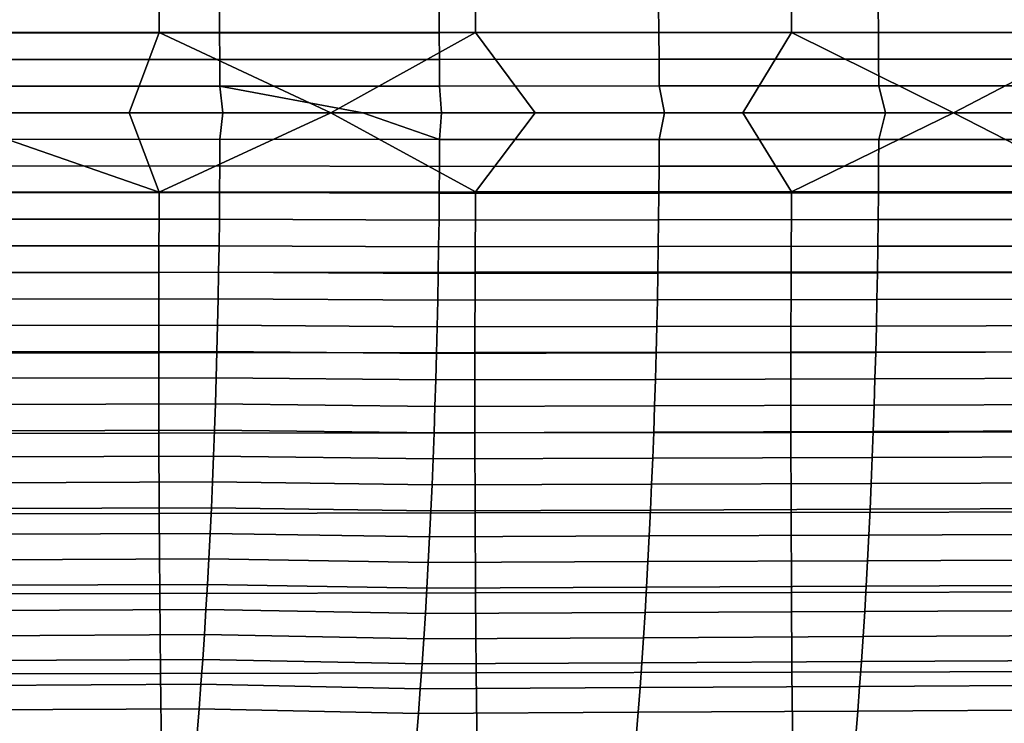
# Model space of a CAD drawing. Header units: metres. Extents: x -23 to 242, y -40 to 23.
# Tile 365 of 450: x 108 to 120, y -8 to 1. Entities that reach past the tile are written whole.
import ezdxf

# ---------------------------------------------------------------- set-up
doc = ezdxf.new("R2010")
doc.units = ezdxf.units.M
doc.layers.add('solid_10171013', color=7, linetype='CONTINUOUS')

msp = doc.modelspace()

# ---------------------------------------------------------------- linework, layer by layer
at = {"layer": 'solid_10171013'}
for points in [[(105.531868, 2.02988, 284.92926), (105.53569, 1.014476, 284.957214), (109.521629, 1.013252, 285.654846), (109.517212, 2.027452, 285.626923)], [(109.517212, 2.027452, 285.626923), (109.521629, 1.013252, 285.654846), (113.507004, 1.011965, 286.353973), (113.501984, 2.024905, 286.326172)], [(113.501984, 2.024905, 286.326172), (113.507004, 1.011965, 286.353973), (117.491882, 1.010624, 287.054474), (117.486252, 2.02226, 287.026917)], [(117.486252, 2.02226, 287.026917), (117.491882, 1.010624, 287.054474), (121.476326, 1.009238, 287.756195), (121.470085, 2.019531, 287.729034)], [(107.510468, 1.344588, 257.806152), (110.279297, 1.342211, 258.388519), (110.282654, 1.006921, 258.369812), (107.513832, 1.008665, 257.787292)], [(110.279297, 1.342211, 258.388519), (113.047798, 1.339732, 258.970337), (113.05114, 1.005096, 258.951752), (110.282654, 1.006921, 258.369812)], [(113.05114, 1.005096, 258.951752), (113.047798, 1.339732, 258.970337), (115.815796, 1.351096, 259.552612), (115.819191, 1.013658, 259.533752)], [(115.815796, 1.351096, 259.552612), (118.583595, 1.348421, 260.133728), (118.586983, 1.011676, 260.11496), (115.819191, 1.013658, 259.533752)], [(118.583595, 1.348421, 260.133728), (121.351028, 1.345712, 260.714661), (121.354408, 1.009662, 260.696014), (118.586983, 1.011676, 260.11496)], [(109.521629, 1.013252, 285.654846), (105.53569, 1.014476, 284.957214), (106.63887, -0.000117, 285.160065), (109.14373, -0.00015, 285.598541)], [(107.513832, 1.008665, 257.787292), (110.282654, 1.006921, 258.369812), (110.285088, 0.671382, 258.356201), (107.516266, 0.672516, 257.773651)], [(109.521629, 1.013252, 285.654846), (109.14373, -0.00015, 285.598541), (111.684166, -0.000184, 286.043884)], [(113.507004, 1.011965, 286.353973), (109.521629, 1.013252, 285.654846), (111.684166, -0.000184, 286.043884)], [(110.282654, 1.006921, 258.369812), (113.05114, 1.005096, 258.951752), (113.053574, 0.67019, 258.938202), (110.285088, 0.671382, 258.356201)], [(113.507004, 1.011965, 286.353973), (111.684166, -0.000184, 286.043884), (113.507095, -0.999185, 286.354218), (114.261627, -0.00022, 286.496307)], [(113.053574, 0.67019, 258.938202), (113.05114, 1.005096, 258.951752), (115.819191, 1.013658, 259.533752), (115.821671, 0.675924, 259.519989)], [(117.491882, 1.010624, 287.054474), (113.507004, 1.011965, 286.353973), (114.261627, -0.00022, 286.496307), (116.877716, -0.000257, 286.956116)], [(115.819191, 1.013658, 259.533752), (118.586983, 1.011676, 260.11496), (118.589455, 0.674619, 260.101257), (115.821671, 0.675924, 259.519989)], [(117.491882, 1.010624, 287.054474), (116.877716, -0.000257, 286.956116), (117.491974, -0.99797, 287.054718), (119.534027, -0.000294, 287.423584)], [(121.476326, 1.009238, 287.756195), (117.491882, 1.010624, 287.054474), (119.534027, -0.000294, 287.423584)], [(118.586983, 1.011676, 260.11496), (121.354408, 1.009662, 260.696014), (121.356865, 0.67329, 260.682373), (118.589455, 0.674619, 260.101257)], [(121.476326, 1.009238, 287.756195), (119.534027, -0.000294, 287.423584), (121.476433, -0.99671, 287.756439), (122.232002, -0.00033, 287.898895)], [(107.516266, 0.672516, 257.773651), (110.285088, 0.671382, 258.356201), (110.286613, 0.335705, 258.347656), (107.517784, 0.336256, 257.765137)], [(110.285088, 0.671382, 258.356201), (113.053574, 0.67019, 258.938202), (113.055107, 0.335122, 258.929626), (110.286613, 0.335705, 258.347656)], [(113.055107, 0.335122, 258.929626), (113.053574, 0.67019, 258.938202), (115.821671, 0.675924, 259.519989), (115.823235, 0.338001, 259.511261)], [(115.821671, 0.675924, 259.519989), (118.589455, 0.674619, 260.101257), (118.591019, 0.337359, 260.092529), (115.823235, 0.338001, 259.511261)], [(118.589455, 0.674619, 260.101257), (121.356865, 0.67329, 260.682373), (121.358429, 0.336701, 260.673706), (118.591019, 0.337359, 260.092529)], [(107.589256, 0, 257.776611), (107.517784, 0.336256, 257.765137), (110.286613, 0.335705, 258.347656), (110.322601, 0, 258.351532)], [(112.08667, 0, 258.722351), (110.286613, 0.335705, 258.347656), (113.055107, 0.335122, 258.929626), (113.077438, 0, 258.930542)], [(112.08667, 0, 258.722351), (110.322601, 0, 258.351532), (110.286613, 0.335705, 258.347656)], [(113.077438, 0, 258.930542), (113.055107, 0.335122, 258.929626), (115.823235, 0.338001, 259.511261), (115.890556, 0, 259.521484)], [(115.890556, 0, 259.521484), (115.823235, 0.338001, 259.511261), (118.591019, 0.337359, 260.092529), (118.677666, 0, 260.106812)], [(118.677666, 0, 260.106812), (118.591019, 0.337359, 260.092529), (121.358429, 0.336701, 260.673706), (121.437477, 0, 260.68634)], [(106.63887, -0.000117, 285.160065), (105.535759, -1.001455, 284.957458), (109.521713, -1.000348, 285.65509)], [(109.14373, -0.00015, 285.598541), (106.63887, -0.000117, 285.160065), (109.521713, -1.000348, 285.65509)], [(107.517784, -0.336239, 257.765137), (107.589256, 0, 257.776611), (110.322601, 0, 258.351532), (110.286613, -0.335682, 258.347656)], [(111.684166, -0.000184, 286.043884), (109.14373, -0.00015, 285.598541), (109.521713, -1.000348, 285.65509)], [(111.684166, -0.000184, 286.043884), (109.521713, -1.000348, 285.65509), (113.507095, -0.999185, 286.354218)], [(110.286613, -0.335682, 258.347656), (110.322601, 0, 258.351532), (112.08667, 0, 258.722351), (113.055092, -0.338589, 258.929688)], [(113.055092, -0.338589, 258.929688), (112.08667, 0, 258.722351), (113.077438, 0, 258.930542)], [(113.055092, -0.338589, 258.929688), (113.077438, 0, 258.930542), (115.890556, 0, 259.521484), (115.823235, -0.337973, 259.511261)], [(116.877716, -0.000257, 286.956116), (114.261627, -0.00022, 286.496307), (113.507095, -0.999185, 286.354218), (117.491974, -0.99797, 287.054718)], [(115.823235, -0.337973, 259.511261), (115.890556, 0, 259.521484), (118.677666, 0, 260.106812), (118.591019, -0.33734, 260.092529)], [(119.534027, -0.000294, 287.423584), (117.491974, -0.99797, 287.054718), (121.476433, -0.99671, 287.756439)], [(118.591019, -0.33734, 260.092529), (118.677666, 0, 260.106812), (121.437477, 0, 260.68634), (121.358429, -0.336688, 260.673706)], [(107.516266, -0.672482, 257.773651), (107.517784, -0.336239, 257.765137), (110.286613, -0.335682, 258.347656), (110.285088, -0.671338, 258.356201)], [(110.286613, -0.335682, 258.347656), (113.055092, -0.338589, 258.929688), (113.053528, -0.677122, 258.938416), (110.285088, -0.671338, 258.356201)], [(113.053528, -0.677122, 258.938416), (113.055092, -0.338589, 258.929688), (115.823235, -0.337973, 259.511261), (115.821671, -0.675868, 259.519989)], [(115.821671, -0.675868, 259.519989), (115.823235, -0.337973, 259.511261), (118.591019, -0.33734, 260.092529), (118.589455, -0.674583, 260.101257)], [(118.589455, -0.674583, 260.101257), (118.591019, -0.33734, 260.092529), (121.358429, -0.336688, 260.673706), (121.356865, -0.673262, 260.682373)], [(107.513832, -1.008614, 257.787292), (107.516266, -0.672482, 257.773651), (110.285088, -0.671338, 258.356201), (110.282654, -1.006854, 258.369812)], [(110.285088, -0.671338, 258.356201), (113.053528, -0.677122, 258.938416), (113.051048, -1.015487, 258.95224), (110.282654, -1.006854, 258.369812)], [(113.051048, -1.015487, 258.95224), (113.053528, -0.677122, 258.938416), (115.821671, -0.675868, 259.519989), (115.819191, -1.013574, 259.533752)], [(115.819191, -1.013574, 259.533752), (115.821671, -0.675868, 259.519989), (118.589455, -0.674583, 260.101257), (118.586983, -1.011621, 260.11496)], [(118.586983, -1.011621, 260.11496), (118.589455, -0.674583, 260.101257), (121.356865, -0.673262, 260.682373), (121.354408, -1.00962, 260.696014)], [(109.521713, -1.000348, 285.65509), (105.535759, -1.001455, 284.957458), (105.531898, -2.016862, 284.929749), (109.51725, -2.014548, 285.62738)], [(107.510468, -1.34452, 257.806152), (107.513832, -1.008614, 257.787292), (110.282654, -1.006854, 258.369812), (110.279297, -1.342121, 258.388519)], [(113.507095, -0.999185, 286.354218), (109.521713, -1.000348, 285.65509), (109.51725, -2.014548, 285.62738), (113.502037, -2.012124, 286.32666)], [(110.282654, -1.006854, 258.369812), (113.051048, -1.015487, 258.95224), (113.047638, -1.353572, 258.971222), (110.279297, -1.342121, 258.388519)], [(113.047638, -1.353572, 258.971222), (113.051048, -1.015487, 258.95224), (115.819191, -1.013574, 259.533752), (115.815796, -1.350984, 259.552612)], [(117.491974, -0.99797, 287.054718), (113.507095, -0.999185, 286.354218), (113.502037, -2.012124, 286.32666), (117.486313, -2.009603, 287.027405)], [(115.815796, -1.350984, 259.552612), (115.819191, -1.013574, 259.533752), (118.586983, -1.011621, 260.11496), (118.583595, -1.348348, 260.133728)], [(121.476433, -0.99671, 287.756439), (117.491974, -0.99797, 287.054718), (117.486313, -2.009603, 287.027405), (121.470154, -2.006997, 287.729492)], [(118.583595, -1.348348, 260.133728), (118.586983, -1.011621, 260.11496), (121.354408, -1.00962, 260.696014), (121.351028, -1.345655, 260.714661)], [(107.506157, -1.680086, 257.830261), (107.510468, -1.34452, 257.806152), (110.279297, -1.342121, 258.388519), (110.275009, -1.677027, 258.412445)], [(110.279297, -1.342121, 258.388519), (113.047638, -1.353572, 258.971222), (113.043282, -1.691267, 258.995483), (110.275009, -1.677027, 258.412445)], [(113.043282, -1.691267, 258.995483), (113.047638, -1.353572, 258.971222), (115.815796, -1.350984, 259.552612), (115.811455, -1.687987, 259.576691)], [(115.811455, -1.687987, 259.576691), (115.815796, -1.350984, 259.552612), (118.583595, -1.348348, 260.133728), (118.579277, -1.684657, 260.157654)], [(118.579277, -1.684657, 260.157654), (118.583595, -1.348348, 260.133728), (121.351028, -1.345655, 260.714661), (121.346733, -1.681264, 260.738464)], [(107.5009, -2.015198, 257.859741), (107.506157, -1.680086, 257.830261), (110.275009, -1.677027, 258.412445), (110.269775, -2.011461, 258.441681)], [(110.275009, -1.677027, 258.412445), (113.043282, -1.691267, 258.995483), (113.037964, -2.028459, 259.025055), (110.269775, -2.011461, 258.441681)], [(113.037964, -2.028459, 259.025055), (113.043282, -1.691267, 258.995483), (115.811455, -1.687987, 259.576691), (115.806168, -2.024477, 259.606049)], [(115.806168, -2.024477, 259.606049), (115.811455, -1.687987, 259.576691), (118.579277, -1.684657, 260.157654), (118.574013, -2.020442, 260.186798)], [(118.574013, -2.020442, 260.186798), (118.579277, -1.684657, 260.157654), (121.346733, -1.681264, 260.738464), (121.341492, -2.016341, 260.767456)], [(109.51725, -2.014548, 285.62738), (105.531898, -2.016862, 284.929749), (105.530807, -3.031785, 284.885223), (109.515488, -3.028253, 285.583008)], [(107.494667, -2.34974, 257.894653), (107.5009, -2.015198, 257.859741), (110.269775, -2.011461, 258.441681), (110.263588, -2.345312, 258.476227)], [(113.502037, -2.012124, 286.32666), (109.51725, -2.014548, 285.62738), (109.515488, -3.028253, 285.583008), (113.499596, -3.024563, 286.282623)], [(110.269775, -2.011461, 258.441681), (113.037964, -2.028459, 259.025055), (113.031685, -2.365037, 259.060028), (110.263588, -2.345312, 258.476227)], [(113.031685, -2.365037, 259.060028), (113.037964, -2.028459, 259.025055), (115.806168, -2.024477, 259.606049), (115.799919, -2.360342, 259.640778)], [(117.486313, -2.009603, 287.027405), (113.502037, -2.012124, 286.32666), (113.499596, -3.024563, 286.282623), (117.483192, -3.020736, 286.983856)], [(115.799919, -2.360342, 259.640778), (115.806168, -2.024477, 259.606049), (118.574013, -2.020442, 260.186798), (118.567795, -2.355596, 260.221283)], [(121.470154, -2.006997, 287.729492), (117.486313, -2.009603, 287.027405), (117.483192, -3.020736, 286.983856), (121.466362, -3.016789, 287.686615)], [(118.567795, -2.355596, 260.221283), (118.574013, -2.020442, 260.186798), (121.341492, -2.016341, 260.767456), (121.335297, -2.350782, 260.801727)], [(107.487465, -2.683598, 257.935028), (107.494667, -2.34974, 257.894653), (110.263588, -2.345312, 258.476227), (110.256432, -2.678469, 258.516235)], [(110.263588, -2.345312, 258.476227), (113.031685, -2.365037, 259.060028), (113.024414, -2.700889, 259.100525), (110.256432, -2.678469, 258.516235)], [(115.792694, -2.695475, 259.680908), (115.799919, -2.360342, 259.640778), (118.567795, -2.355596, 260.221283), (118.5606, -2.690012, 260.261169)], [(118.5606, -2.690012, 260.261169), (118.567795, -2.355596, 260.221283), (121.335297, -2.350782, 260.801727), (121.32814, -2.684481, 260.841339)], [(113.024414, -2.700889, 259.100525), (113.031685, -2.365037, 259.060028), (115.799919, -2.360342, 259.640778), (115.792694, -2.695475, 259.680908)], [(107.479263, -3.016657, 257.980988), (107.487465, -2.683598, 257.935028), (110.256432, -2.678469, 258.516235), (110.248283, -3.010819, 258.561707)], [(110.256432, -2.678469, 258.516235), (113.024414, -2.700889, 259.100525), (113.016151, -3.035904, 259.146545), (110.248283, -3.010819, 258.561707)], [(113.016151, -3.035904, 259.146545), (113.024414, -2.700889, 259.100525), (115.792694, -2.695475, 259.680908), (115.78447, -3.029767, 259.726593)], [(115.78447, -3.029767, 259.726593), (115.792694, -2.695475, 259.680908), (118.5606, -2.690012, 260.261169), (118.552422, -3.023585, 260.306519)], [(118.552422, -3.023585, 260.306519), (118.5606, -2.690012, 260.261169), (121.32814, -2.684481, 260.841339), (121.319992, -3.017335, 260.886444)], [(109.515488, -3.028253, 285.583008), (105.530807, -3.031785, 284.885223), (105.532494, -4.04593, 284.824005), (109.516434, -4.041192, 285.522125)], [(107.470062, -3.348802, 258.032562), (107.479263, -3.016657, 257.980988), (110.248283, -3.010819, 258.561707), (110.239151, -3.342253, 258.612762)], [(113.499596, -3.024563, 286.282623), (109.515488, -3.028253, 285.583008), (109.516434, -4.041192, 285.522125), (113.499802, -4.036253, 286.222321)], [(110.248283, -3.010819, 258.561707), (113.016151, -3.035904, 259.146545), (113.006874, -3.369971, 259.198242), (110.239151, -3.342253, 258.612762)], [(113.006874, -3.369971, 259.198242), (113.016151, -3.035904, 259.146545), (115.78447, -3.029767, 259.726593), (115.775253, -3.363109, 259.777863)], [(117.483192, -3.020736, 286.983856), (113.499596, -3.024563, 286.282623), (113.499802, -4.036253, 286.222321), (117.482658, -4.031139, 286.924347)], [(115.775253, -3.363109, 259.777863), (115.78447, -3.029767, 259.726593), (118.552422, -3.023585, 260.306519), (118.543243, -3.356207, 260.357422)], [(121.466362, -3.016789, 287.686615), (117.483192, -3.020736, 286.983856), (117.482658, -4.031139, 286.924347), (121.46508, -4.025876, 287.628082)], [(118.543243, -3.356207, 260.357422), (118.552422, -3.023585, 260.306519), (121.319992, -3.017335, 260.886444), (121.31086, -3.349238, 260.937042)], [(107.459854, -3.67992, 258.089844), (107.470062, -3.348802, 258.032562), (110.239151, -3.342253, 258.612762), (110.229004, -3.67266, 258.669464)], [(110.239151, -3.342253, 258.612762), (113.006874, -3.369971, 259.198242), (112.996574, -3.702977, 259.255646), (110.229004, -3.67266, 258.669464)], [(118.533058, -3.687771, 260.414001), (118.543243, -3.356207, 260.357422), (121.31086, -3.349238, 260.937042), (121.300713, -3.680086, 260.993256)], [(112.996574, -3.702977, 259.255646), (113.006874, -3.369971, 259.198242), (115.775253, -3.363109, 259.777863), (115.765007, -3.695392, 259.834808)], [(115.765007, -3.695392, 259.834808), (115.775253, -3.363109, 259.777863), (118.543243, -3.356207, 260.357422), (118.533058, -3.687771, 260.414001)], [(107.448608, -4.009894, 258.152863), (107.459854, -3.67992, 258.089844), (110.229004, -3.67266, 258.669464), (110.217842, -4.001926, 258.731903)], [(110.229004, -3.67266, 258.669464), (112.996574, -3.702977, 259.255646), (112.985245, -4.034811, 259.318848), (110.217842, -4.001926, 258.731903)], [(112.985245, -4.034811, 259.318848), (112.996574, -3.702977, 259.255646), (115.765007, -3.695392, 259.834808), (115.753738, -4.026506, 259.897522)], [(115.753738, -4.026506, 259.897522), (115.765007, -3.695392, 259.834808), (118.533058, -3.687771, 260.414001), (118.521843, -4.018171, 260.476257)], [(118.521843, -4.018171, 260.476257), (118.533058, -3.687771, 260.414001), (121.300713, -3.680086, 260.993256), (121.289543, -4.009774, 261.055176)], [(109.516434, -4.041192, 285.522125), (105.532494, -4.04593, 284.824005), (105.536995, -5.059, 284.746155), (109.520134, -5.053089, 285.444855)], [(107.436325, -4.338611, 258.221771), (107.448608, -4.009894, 258.152863), (110.217842, -4.001926, 258.731903), (110.205643, -4.329943, 258.80011)], [(113.499802, -4.036253, 286.222321), (109.516434, -4.041192, 285.522125), (109.520134, -5.053089, 285.444855), (113.502686, -5.046937, 286.145874)], [(110.217842, -4.001926, 258.731903), (112.985245, -4.034811, 259.318848), (112.972855, -4.365361, 259.387939), (110.205643, -4.329943, 258.80011)], [(112.972855, -4.365361, 259.387939), (112.985245, -4.034811, 259.318848), (115.753738, -4.026506, 259.897522), (115.741417, -4.356345, 259.966095)], [(117.482658, -4.031139, 286.924347), (113.499802, -4.036253, 286.222321), (113.502686, -5.046937, 286.145874), (117.484741, -5.040575, 286.84903)], [(115.741417, -4.356345, 259.966095), (115.753738, -4.026506, 259.897522), (118.521843, -4.018171, 260.476257), (118.509583, -4.347301, 260.544373)], [(121.46508, -4.025876, 287.628082), (117.482658, -4.031139, 286.924347), (117.484741, -5.040575, 286.84903), (121.466347, -5.034034, 287.554077)], [(118.509583, -4.347301, 260.544373), (118.521843, -4.018171, 260.476257), (121.289543, -4.009774, 261.055176), (121.277344, -4.338197, 261.122864)], [(107.422997, -4.665956, 258.29657), (107.436325, -4.338611, 258.221771), (110.205643, -4.329943, 258.80011), (110.192398, -4.656598, 258.874207)], [(110.205643, -4.329943, 258.80011), (112.972855, -4.365361, 259.387939), (112.959404, -4.694517, 259.462982), (110.192398, -4.656598, 258.874207)], [(118.496269, -4.675054, 260.618347), (118.509583, -4.347301, 260.544373), (121.277344, -4.338197, 261.122864), (121.264091, -4.66525, 261.196442)], [(112.959404, -4.694517, 259.462982), (112.972855, -4.365361, 259.387939), (115.741417, -4.356345, 259.966095), (115.728043, -4.684797, 260.040558)], [(115.728043, -4.684797, 260.040558), (115.741417, -4.356345, 259.966095), (118.509583, -4.347301, 260.544373), (118.496269, -4.675054, 260.618347)], [(107.4086, -4.991814, 258.37735), (107.422997, -4.665956, 258.29657), (110.192398, -4.656598, 258.874207), (110.178093, -4.981781, 258.954224)], [(110.192398, -4.656598, 258.874207), (112.959404, -4.694517, 259.462982), (112.944878, -5.022166, 259.544067), (110.178093, -4.981781, 258.954224)], [(112.944878, -5.022166, 259.544067), (112.959404, -4.694517, 259.462982), (115.728043, -4.684797, 260.040558), (115.713593, -5.011755, 260.121033)], [(115.713593, -5.011755, 260.121033), (115.728043, -4.684797, 260.040558), (118.496269, -4.675054, 260.618347), (118.481895, -5.001323, 260.698303)], [(118.481895, -5.001323, 260.698303), (118.496269, -4.675054, 260.618347), (121.264091, -4.66525, 261.196442), (121.249771, -4.990829, 261.275909)], [(109.520134, -5.053089, 285.444855), (105.536995, -5.059, 284.746155), (105.544388, -6.070656, 284.651733), (109.526657, -6.063621, 285.351318)], [(107.393135, -5.316071, 258.464203), (107.4086, -4.991814, 258.37735), (110.178093, -4.981781, 258.954224), (110.162727, -5.305379, 259.040253)], [(113.502686, -5.046937, 286.145874), (109.520134, -5.053089, 285.444855), (109.526657, -6.063621, 285.351318), (113.508347, -6.056305, 286.053497)], [(110.178093, -4.981781, 258.954224), (112.944878, -5.022166, 259.544067), (112.929268, -5.348196, 259.631287), (110.162727, -5.305379, 259.040253)], [(112.929268, -5.348196, 259.631287), (112.944878, -5.022166, 259.544067), (115.713593, -5.011755, 260.121033), (115.698059, -5.33711, 260.207581)], [(117.484741, -5.040575, 286.84903), (113.502686, -5.046937, 286.145874), (113.508347, -6.056305, 286.053497), (117.489517, -6.048748, 286.758087)], [(115.698059, -5.33711, 260.207581), (115.713593, -5.011755, 260.121033), (118.481895, -5.001323, 260.698303), (118.466431, -5.326001, 260.784271)], [(121.466347, -5.034034, 287.554077), (117.484741, -5.040575, 286.84903), (117.489517, -6.048748, 286.758087), (121.470245, -6.040986, 287.464844)], [(118.466431, -5.326001, 260.784271), (118.481895, -5.001323, 260.698303), (121.249771, -4.990829, 261.275909), (121.234383, -5.314829, 261.36145)], [(107.376579, -5.63861, 258.557159), (107.393135, -5.316071, 258.464203), (110.162727, -5.305379, 259.040253), (110.146271, -5.627282, 259.132385)], [(110.162727, -5.305379, 259.040253), (112.929268, -5.348196, 259.631287), (112.912544, -5.672497, 259.72467), (110.146271, -5.627282, 259.132385)], [(115.681427, -5.660752, 260.300323), (115.698059, -5.33711, 260.207581), (118.466431, -5.326001, 260.784271), (118.449875, -5.648983, 260.876404)], [(118.449875, -5.648983, 260.876404), (118.466431, -5.326001, 260.784271), (121.234383, -5.314829, 261.36145), (121.217896, -5.637145, 261.453064)], [(112.912544, -5.672497, 259.72467), (112.929268, -5.348196, 259.631287), (115.698059, -5.33711, 260.207581), (115.681427, -5.660752, 260.300323)], [(107.358917, -5.95932, 258.656311), (107.376579, -5.63861, 258.557159), (110.146271, -5.627282, 259.132385), (110.128723, -5.947379, 259.230682)], [(110.146271, -5.627282, 259.132385), (112.912544, -5.672497, 259.72467), (112.894707, -5.994956, 259.824341), (110.128723, -5.947379, 259.230682)], [(112.894707, -5.994956, 259.824341), (112.912544, -5.672497, 259.72467), (115.681427, -5.660752, 260.300323), (115.663681, -5.982573, 260.399261)], [(115.663681, -5.982573, 260.399261), (115.681427, -5.660752, 260.300323), (118.449875, -5.648983, 260.876404), (118.432213, -5.97016, 260.974762)], [(118.432213, -5.97016, 260.974762), (118.449875, -5.648983, 260.876404), (121.217896, -5.637145, 261.453064), (121.200302, -5.957673, 261.550873)], [(107.340157, -6.278084, 258.761719), (107.358917, -5.95932, 258.656311), (110.128723, -5.947379, 259.230682), (110.110062, -6.265559, 259.335205)], [(110.128723, -5.947379, 259.230682), (112.894707, -5.994956, 259.824341), (112.87574, -6.315463, 259.930359), (110.110062, -6.265559, 259.335205)], [(109.526657, -6.063621, 285.351318), (105.544388, -6.070656, 284.651733), (105.55471, -7.080547, 284.540771), (109.536064, -7.072443, 285.241577)], [(113.508347, -6.056305, 286.053497), (109.526657, -6.063621, 285.351318), (109.536064, -7.072443, 285.241577), (113.51683, -7.064024, 285.945282)], [(112.87574, -6.315463, 259.930359), (112.894707, -5.994956, 259.824341), (115.663681, -5.982573, 260.399261), (115.644814, -6.302464, 260.504547)], [(117.489517, -6.048748, 286.758087), (113.508347, -6.056305, 286.053497), (113.51683, -7.064024, 285.945282), (117.497063, -7.055336, 286.651703)], [(115.644814, -6.302464, 260.504547), (115.663681, -5.982573, 260.399261), (118.432213, -5.97016, 260.974762), (118.413429, -6.289428, 261.079407)], [(121.470245, -6.040986, 287.464844), (117.489517, -6.048748, 286.758087), (117.497063, -7.055336, 286.651703), (121.476845, -7.046423, 287.360565)], [(118.413429, -6.289428, 261.079407), (118.432213, -5.97016, 260.974762), (121.200302, -5.957673, 261.550873), (121.181595, -6.276307, 261.654938)], [(107.320267, -6.594788, 258.873505), (107.340157, -6.278084, 258.761719), (110.110062, -6.265559, 259.335205), (110.090286, -6.581709, 259.446045)], [(110.110062, -6.265559, 259.335205), (112.87574, -6.315463, 259.930359), (112.855637, -6.633905, 260.042786), (110.090286, -6.581709, 259.446045)], [(112.855637, -6.633905, 260.042786), (112.87574, -6.315463, 259.930359), (115.644814, -6.302464, 260.504547), (115.624802, -6.620317, 260.616241)], [(115.624802, -6.620317, 260.616241), (115.644814, -6.302464, 260.504547), (118.413429, -6.289428, 261.079407), (118.393509, -6.606679, 261.19043)], [(118.393509, -6.606679, 261.19043), (118.413429, -6.289428, 261.079407), (121.181595, -6.276307, 261.654938), (121.161751, -6.592944, 261.76535)], [(107.29924, -6.909316, 258.991638), (107.320267, -6.594788, 258.873505), (110.090286, -6.581709, 259.446045), (110.069374, -6.89572, 259.563263)], [(110.090286, -6.581709, 259.446045), (112.855637, -6.633905, 260.042786), (112.834366, -6.950171, 260.161743), (110.069374, -6.89572, 259.563263)], [(112.834366, -6.950171, 260.161743), (112.855637, -6.633905, 260.042786), (115.624802, -6.620317, 260.616241), (115.603638, -6.936021, 260.734406)], [(115.603638, -6.936021, 260.734406), (115.624802, -6.620317, 260.616241), (118.393509, -6.606679, 261.19043), (118.372437, -6.921806, 261.307892)], [(118.372437, -6.921806, 261.307892), (118.393509, -6.606679, 261.19043), (121.161751, -6.592944, 261.76535), (121.14077, -6.907477, 261.882202)], [(107.277061, -7.221555, 259.116302), (107.29924, -6.909316, 258.991638), (110.069374, -6.89572, 259.563263), (110.047325, -7.20748, 259.68692)], [(110.069374, -6.89572, 259.563263), (112.834366, -6.950171, 260.161743), (112.811935, -7.26415, 260.287292), (110.047325, -7.20748, 259.68692)], [(112.811935, -7.26415, 260.287292), (112.834366, -6.950171, 260.161743), (115.603638, -6.936021, 260.734406), (115.581306, -7.249469, 260.859161)], [(115.581306, -7.249469, 260.859161), (115.603638, -6.936021, 260.734406), (118.372437, -6.921806, 261.307892), (118.350197, -7.234704, 261.431915)], [(118.350197, -7.234704, 261.431915), (118.372437, -6.921806, 261.307892), (121.14077, -6.907477, 261.882202), (121.118622, -7.219803, 262.005585)], [(109.536064, -7.072443, 285.241577), (105.55471, -7.080547, 284.540771), (105.567993, -8.088321, 284.41333), (109.54837, -8.079209, 285.115753)], [(113.51683, -7.064024, 285.945282), (109.536064, -7.072443, 285.241577), (109.54837, -8.079209, 285.115753), (113.528145, -8.06976, 285.821381)], [(117.497063, -7.055336, 286.651703), (113.51683, -7.064024, 285.945282), (113.528145, -8.06976, 285.821381), (117.507385, -8.060019, 286.530029)], [(121.476845, -7.046423, 287.360565), (117.497063, -7.055336, 286.651703), (117.507385, -8.060019, 286.530029), (121.486145, -8.050037, 287.241394)], [(107.253731, -7.53139, 259.247467), (107.277061, -7.221555, 259.116302), (110.047325, -7.20748, 259.68692), (110.024109, -7.516878, 259.817139)], [(110.047325, -7.20748, 259.68692), (112.811935, -7.26415, 260.287292), (112.788315, -7.575729, 260.419495), (110.024109, -7.516878, 259.817139)], [(112.788315, -7.575729, 260.419495), (112.811935, -7.26415, 260.287292), (115.581306, -7.249469, 260.859161), (115.557793, -7.560551, 260.99054)], [(115.557793, -7.560551, 260.99054), (115.581306, -7.249469, 260.859161), (118.350197, -7.234704, 261.431915), (118.326782, -7.545264, 261.562531)], [(118.326782, -7.545264, 261.562531), (118.350197, -7.234704, 261.431915), (121.118622, -7.219803, 262.005585), (121.095299, -7.529817, 262.135559)], [(107.229225, -7.838706, 259.385284), (107.253731, -7.53139, 259.247467), (110.024109, -7.516878, 259.817139), (109.999725, -7.823802, 259.953918)], [(110.024109, -7.516878, 259.817139), (112.788315, -7.575729, 260.419495), (112.763504, -7.884798, 260.558441), (109.999725, -7.823802, 259.953918)], [(112.763504, -7.884798, 260.558441), (112.788315, -7.575729, 260.419495), (115.557793, -7.560551, 260.99054), (115.533089, -7.869159, 261.128632)], [(115.533089, -7.869159, 261.128632), (115.557793, -7.560551, 260.99054), (118.326782, -7.545264, 261.562531), (118.302185, -7.853382, 261.69989)], [(118.302185, -7.853382, 261.69989), (118.326782, -7.545264, 261.562531), (121.095299, -7.529817, 262.135559), (121.070793, -7.837414, 262.272217)]]:
    msp.add_3dface(points, dxfattribs=at)

doc.saveas('drawing.dxf')
